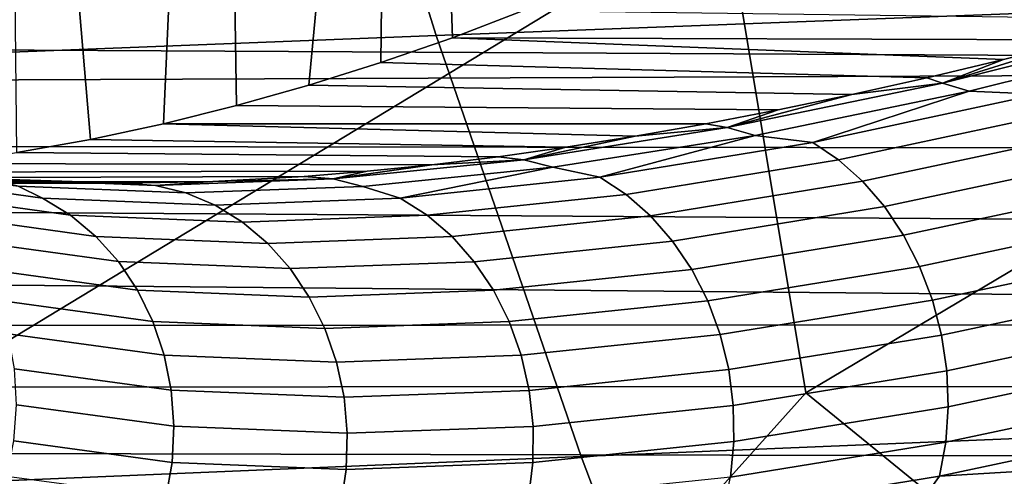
# Model space of a CAD drawing. Header units: metres. Extents: x -240 to 45, y -77 to 27.
# Tile 408 of 656: x -176.746 to -175.608, y -6.839 to -6.311. Entities that reach past the tile are written whole.
import ezdxf

# ---------------------------------------------------------------- set-up
doc = ezdxf.new("R2010")
doc.units = ezdxf.units.M
doc.layers.add('solid_102011X2', color=7, linetype='CONTINUOUS')

msp = doc.modelspace()

# ---------------------------------------------------------------- linework, layer by layer
at = {"layer": 'solid_102011X2'}
for points in [[(-176.163681, -6.300541, 296.956818), (-176.245789, -6.331995, 296.82019), (-176.2789, -5.368508, 296.765076), (-176.101913, -5.28883, 297.059631)], [(-176.245789, -6.331995, 296.82019), (-176.328445, -6.360818, 296.682617), (-176.317169, -5.383777, 296.701385), (-176.2789, -5.368508, 296.765076)], [(-176.411652, -6.387, 296.544159), (-176.495422, -6.410567, 296.404724), (-176.510437, -5.450675, 296.37973), (-176.317169, -5.383777, 296.701385)], [(-176.411652, -6.387, 296.544159), (-176.317169, -5.383777, 296.701385), (-176.328445, -6.360818, 296.682617)], [(-176.57962, -6.43143, 296.264587), (-176.664124, -6.449529, 296.123962), (-176.74382, -5.509223, 295.991302), (-176.536484, -5.458401, 296.336365)], [(-176.495422, -6.410567, 296.404724), (-176.57962, -6.43143, 296.264587), (-176.536484, -5.458401, 296.336365), (-176.510437, -5.450675, 296.37973)], [(-176.664124, -6.449529, 296.123962), (-176.749054, -6.46491, 295.982605), (-176.759125, -5.512226, 295.965851), (-176.74382, -5.509223, 295.991302)], [(-175.83754, -6.742451, 307.83902), (-175.930893, -6.179678, 307.266846), (-175.17421, -5.558501, 307.936584), (-174.780319, -6.113339, 308.881348)], [(-176.980164, -6.816171, 306.213409), (-177.068115, -6.247555, 305.634003), (-176.311295, -5.618965, 306.317657), (-175.930893, -6.179678, 307.266846)], [(-174.583664, -5.768664, 347.481232), (-176.419846, -5.833262, 346.116211), (-176.264664, -6.329637, 345.935608), (-174.432678, -6.259549, 347.300598)], [(-176.419846, -5.833262, 346.116211), (-178.241272, -5.898649, 344.72699), (-178.081848, -6.400577, 344.546417), (-176.264664, -6.329637, 345.935608)], [(-175.208679, -7.254742, 309.186707), (-175.83754, -6.742451, 307.83902), (-174.780319, -6.113339, 308.881348), (-174.681534, -6.670349, 309.446228)], [(-176.36702, -7.333542, 307.571869), (-176.980164, -6.816171, 306.213409), (-175.930893, -6.179678, 307.266846), (-175.83754, -6.742451, 307.83902)], [(-173.055435, -6.365784, 298.617889), (-172.854263, -6.267184, 298.695129), (-179.15213, -6.273999, 302.465881), (-179.227493, -6.33317, 302.393036)], [(-174.432678, -6.259549, 347.300598), (-176.264664, -6.329637, 345.935608), (-176.096954, -6.816252, 345.740387), (-174.269485, -6.740783, 347.105408)], [(-176.163681, -6.300541, 296.956818), (-175.427475, -6.310267, 296.45874), (-175.518997, -6.33455, 296.367554), (-176.245789, -6.331995, 296.82019)], [(-175.418564, -6.319043, 296.415649), (-175.679642, -6.384496, 296.142365), (-175.518997, -6.33455, 296.367554)], [(-175.418564, -6.319043, 296.415649), (-175.38855, -6.328887, 296.388123), (-175.648483, -6.39393, 296.115997), (-175.679642, -6.384496, 296.142365)], [(-173.055435, -6.365784, 298.617889), (-179.227493, -6.33317, 302.393036), (-179.303223, -6.391259, 302.319122)], [(-176.264664, -6.329637, 345.935608), (-178.081848, -6.400577, 344.546417), (-177.909531, -6.892634, 344.351257), (-176.096954, -6.816252, 345.740387)], [(-176.245789, -6.331995, 296.82019), (-175.608978, -6.357224, 296.274658), (-175.697388, -6.378269, 296.180176), (-176.328445, -6.360818, 296.682617)], [(-176.245789, -6.331995, 296.82019), (-175.518997, -6.33455, 296.367554), (-175.608978, -6.357224, 296.274658)], [(-175.679642, -6.384496, 296.142365), (-175.608978, -6.357224, 296.274658), (-175.518997, -6.33455, 296.367554)], [(-175.648483, -6.39393, 296.115997), (-175.38855, -6.328887, 296.388123), (-175.568588, -6.397377, 296.145325)], [(-175.679642, -6.384496, 296.142365), (-175.697388, -6.378269, 296.180176), (-175.608978, -6.357224, 296.274658)], [(-173.254166, -6.462073, 298.533966), (-173.055435, -6.365784, 298.617889), (-179.303223, -6.391259, 302.319122), (-179.387787, -6.454533, 302.235718)], [(-176.328445, -6.360818, 296.682617), (-175.697388, -6.378269, 296.180176), (-175.78418, -6.397663, 296.084137), (-176.411652, -6.387, 296.544159)], [(-175.679642, -6.384496, 296.142365), (-175.78418, -6.397663, 296.084137), (-175.697388, -6.378269, 296.180176)], [(-176.411652, -6.387, 296.544159), (-175.78418, -6.397663, 296.084137), (-175.869339, -6.415402, 295.986572), (-176.495422, -6.410567, 296.404724)], [(-175.679642, -6.384496, 296.142365), (-175.928116, -6.43595, 295.854919), (-175.78418, -6.397663, 296.084137)], [(-175.679642, -6.384496, 296.142365), (-175.648483, -6.39393, 296.115997), (-175.895859, -6.445049, 295.829773), (-175.928116, -6.43595, 295.854919)], [(-175.895859, -6.445049, 295.829773), (-175.648483, -6.39393, 296.115997), (-175.829346, -6.453181, 295.848633)], [(-175.648483, -6.39393, 296.115997), (-175.568588, -6.397377, 296.145325), (-175.829346, -6.453181, 295.848633)], [(-175.928116, -6.43595, 295.854919), (-175.869339, -6.415402, 295.986572), (-175.78418, -6.397663, 296.084137)], [(-175.829346, -6.453181, 295.848633), (-175.568588, -6.397377, 296.145325), (-175.539505, -6.417607, 296.122955), (-175.799515, -6.473155, 295.827026)], [(-176.495422, -6.410567, 296.404724), (-175.869339, -6.415402, 295.986572), (-175.952835, -6.431471, 295.887543), (-176.57962, -6.43143, 296.264587)], [(-175.928116, -6.43595, 295.854919), (-175.952835, -6.431471, 295.887543), (-175.869339, -6.415402, 295.986572)], [(-175.799515, -6.473155, 295.827026), (-175.539505, -6.417607, 296.122955), (-175.512253, -6.442665, 296.103333), (-175.771744, -6.498016, 295.807892)], [(-176.57962, -6.43143, 296.264587), (-176.034622, -6.445858, 295.78714), (-176.114685, -6.45856, 295.685333), (-176.664124, -6.449529, 296.123962)], [(-176.57962, -6.43143, 296.264587), (-175.952835, -6.431471, 295.887543), (-176.034622, -6.445858, 295.78714)], [(-175.928116, -6.43595, 295.854919), (-176.163086, -6.473017, 295.554291), (-176.034622, -6.445858, 295.78714)], [(-175.928116, -6.43595, 295.854919), (-175.895859, -6.445049, 295.829773), (-176.129807, -6.481868, 295.530457), (-176.163086, -6.473017, 295.554291)], [(-175.928116, -6.43595, 295.854919), (-176.034622, -6.445858, 295.78714), (-175.952835, -6.431471, 295.887543)], [(-176.664124, -6.449529, 296.123962), (-176.114685, -6.45856, 295.685333), (-176.192978, -6.469569, 295.582214), (-176.749054, -6.46491, 295.982605)], [(-176.163086, -6.473017, 295.554291), (-176.114685, -6.45856, 295.685333), (-176.034622, -6.445858, 295.78714)], [(-176.129807, -6.481868, 295.530457), (-175.895859, -6.445049, 295.829773), (-176.075516, -6.493394, 295.537476)], [(-175.895859, -6.445049, 295.829773), (-175.829346, -6.453181, 295.848633), (-176.075516, -6.493394, 295.537476)], [(-175.771744, -6.498016, 295.807892), (-175.512253, -6.442665, 296.103333), (-175.487366, -6.472062, 296.086853), (-175.746567, -6.52728, 295.791626)], [(-173.450302, -6.555728, 298.443604), (-173.254166, -6.462073, 298.533966), (-179.387787, -6.454533, 302.235718), (-179.47258, -6.516298, 302.151123)], [(-176.163086, -6.473017, 295.554291), (-176.192978, -6.469569, 295.582214), (-176.114685, -6.45856, 295.685333)], [(-176.075516, -6.493394, 295.537476), (-175.829346, -6.453181, 295.848633), (-175.799515, -6.473155, 295.827026), (-176.044983, -6.513175, 295.516663)], [(-176.749054, -6.46491, 295.982605), (-176.192978, -6.469569, 295.582214), (-176.26947, -6.478881, 295.477875), (-176.834259, -6.477532, 295.84079)], [(-176.163086, -6.473017, 295.554291), (-176.383636, -6.495361, 295.241577), (-176.26947, -6.478881, 295.477875)], [(-176.163086, -6.473017, 295.554291), (-176.129807, -6.481868, 295.530457), (-176.34938, -6.504054, 295.219086), (-176.383636, -6.495361, 295.241577)], [(-176.163086, -6.473017, 295.554291), (-176.26947, -6.478881, 295.477875), (-176.192978, -6.469569, 295.582214)], [(-176.044983, -6.513175, 295.516663), (-175.799515, -6.473155, 295.827026), (-175.771744, -6.498016, 295.807892), (-176.016739, -6.537888, 295.498077)], [(-175.746567, -6.52728, 295.791626), (-175.487366, -6.472062, 296.086853), (-175.465317, -6.505226, 296.073822), (-175.724457, -6.560375, 295.778534)], [(-176.747696, -6.503585, 294.555054), (-176.719269, -6.517384, 294.524689), (-176.899811, -6.492447, 294.163391), (-176.924011, -6.480051, 294.204315)], [(-176.919586, -6.487346, 295.698792), (-176.834259, -6.477532, 295.84079), (-176.26947, -6.478881, 295.477875), (-176.344147, -6.486496, 295.372284)], [(-176.383636, -6.495361, 295.241577), (-176.344147, -6.486496, 295.372284), (-176.26947, -6.478881, 295.477875)], [(-176.34938, -6.504054, 295.219086), (-176.129807, -6.481868, 295.530457), (-176.306046, -6.517635, 295.212982)], [(-176.129807, -6.481868, 295.530457), (-176.075516, -6.493394, 295.537476), (-176.306046, -6.517635, 295.212982)], [(-177.347992, -6.494358, 294.985809), (-177.26236, -6.498575, 295.128326), (-176.690399, -6.499138, 294.827087), (-176.754761, -6.496549, 294.713623)], [(-177.090714, -6.498573, 295.414001), (-177.005066, -6.494355, 295.556519), (-176.416992, -6.492413, 295.265594), (-176.522736, -6.498106, 295.103607)], [(-177.005066, -6.494355, 295.556519), (-176.919586, -6.487346, 295.698792), (-176.344147, -6.486496, 295.372284), (-176.416992, -6.492413, 295.265594)], [(-176.899811, -6.492447, 294.163391), (-176.719269, -6.517384, 294.524689), (-176.687027, -6.537045, 294.506561), (-176.867111, -6.512237, 294.14621)], [(-176.782578, -6.494982, 294.576752), (-176.690399, -6.499138, 294.827087), (-176.624237, -6.5, 294.939301)], [(-176.782578, -6.494982, 294.576752), (-176.624237, -6.5, 294.939301), (-176.588913, -6.502831, 294.91806)], [(-176.782578, -6.494982, 294.576752), (-176.754761, -6.496549, 294.713623), (-176.690399, -6.499138, 294.827087)], [(-176.782578, -6.494982, 294.576752), (-176.588913, -6.502831, 294.91806), (-176.553772, -6.51147, 294.896942), (-176.747696, -6.503585, 294.555054)], [(-176.383636, -6.495361, 295.241577), (-176.588913, -6.502831, 294.91806), (-176.522736, -6.498106, 295.103607)], [(-176.588913, -6.502831, 294.91806), (-176.383636, -6.495361, 295.241577), (-176.34938, -6.504054, 295.219086), (-176.553772, -6.51147, 294.896942)], [(-176.383636, -6.495361, 295.241577), (-176.522736, -6.498106, 295.103607), (-176.416992, -6.492413, 295.265594)], [(-176.383636, -6.495361, 295.241577), (-176.416992, -6.492413, 295.265594), (-176.344147, -6.486496, 295.372284)], [(-176.306046, -6.517635, 295.212982), (-176.075516, -6.493394, 295.537476), (-176.044983, -6.513175, 295.516663), (-176.274887, -6.537294, 295.193054)], [(-177.26236, -6.498575, 295.128326), (-177.176544, -6.5, 295.271149), (-176.624237, -6.5, 294.939301), (-176.690399, -6.499138, 294.827087)], [(-176.522736, -6.498106, 295.103607), (-176.624237, -6.5, 294.939301), (-177.176544, -6.5, 295.271149), (-177.090714, -6.498573, 295.414001)], [(-176.747696, -6.503585, 294.555054), (-176.553772, -6.51147, 294.896942), (-176.520004, -6.525736, 294.876648), (-176.719269, -6.517384, 294.524689)], [(-176.588913, -6.502831, 294.91806), (-176.624237, -6.5, 294.939301), (-176.522736, -6.498106, 295.103607)], [(-176.553772, -6.51147, 294.896942), (-176.34938, -6.504054, 295.219086), (-176.306046, -6.517635, 295.212982), (-176.520004, -6.525736, 294.876648)], [(-176.016739, -6.537888, 295.498077), (-175.771744, -6.498016, 295.807892), (-175.746567, -6.52728, 295.791626), (-175.991287, -6.567049, 295.482025)], [(-175.724457, -6.560375, 295.778534), (-175.465317, -6.505226, 296.073822), (-175.446548, -6.541509, 296.064514), (-175.705872, -6.596657, 295.76886)], [(-173.643784, -6.646587, 298.346893), (-173.450302, -6.555728, 298.443604), (-179.47258, -6.516298, 302.151123), (-179.580276, -6.592373, 302.042297)], [(-176.867111, -6.512237, 294.14621), (-176.687027, -6.537045, 294.506561), (-176.657608, -6.561663, 294.489685), (-176.837418, -6.536956, 294.130005)], [(-176.719269, -6.517384, 294.524689), (-176.520004, -6.525736, 294.876648), (-176.488266, -6.545352, 294.857574), (-176.687027, -6.537045, 294.506561)], [(-176.520004, -6.525736, 294.876648), (-176.306046, -6.517635, 295.212982), (-176.274887, -6.537294, 295.193054), (-176.488266, -6.545352, 294.857574)], [(-176.274887, -6.537294, 295.193054), (-176.044983, -6.513175, 295.516663), (-176.016739, -6.537888, 295.498077), (-176.246185, -6.561911, 295.174988)], [(-175.991287, -6.567049, 295.482025), (-175.746567, -6.52728, 295.791626), (-175.724457, -6.560375, 295.778534), (-175.969147, -6.60009, 295.468842)], [(-176.837418, -6.536956, 294.130005), (-176.657608, -6.561663, 294.489685), (-176.631592, -6.590759, 294.474457), (-176.811295, -6.566123, 294.115082)], [(-176.687027, -6.537045, 294.506561), (-176.488266, -6.545352, 294.857574), (-176.459183, -6.569934, 294.840118), (-176.657608, -6.561663, 294.489685)], [(-176.488266, -6.545352, 294.857574), (-176.274887, -6.537294, 295.193054), (-176.246185, -6.561911, 295.174988), (-176.459183, -6.569934, 294.840118)], [(-176.246185, -6.561911, 295.174988), (-176.016739, -6.537888, 295.498077), (-175.991287, -6.567049, 295.482025), (-176.22052, -6.591005, 295.15918)], [(-175.705872, -6.596657, 295.76886), (-175.446548, -6.541509, 296.064514), (-175.431427, -6.580204, 296.059082), (-175.691162, -6.635417, 295.762787)], [(-176.657608, -6.561663, 294.489685), (-176.459183, -6.569934, 294.840118), (-176.433319, -6.599003, 294.824585), (-176.631592, -6.590759, 294.474457)], [(-176.459183, -6.569934, 294.840118), (-176.246185, -6.561911, 295.174988), (-176.22052, -6.591005, 295.15918), (-176.433319, -6.599003, 294.824585)], [(-175.969147, -6.60009, 295.468842), (-175.724457, -6.560375, 295.778534), (-175.705872, -6.596657, 295.76886), (-175.95076, -6.636367, 295.458771)], [(-176.811295, -6.566123, 294.115082), (-176.631592, -6.590759, 294.474457), (-176.609497, -6.623764, 294.46109), (-176.789276, -6.599169, 294.101715)], [(-176.22052, -6.591005, 295.15918), (-175.991287, -6.567049, 295.482025), (-175.969147, -6.60009, 295.468842), (-176.198364, -6.624009, 295.145935)], [(-175.691162, -6.635417, 295.762787), (-175.431427, -6.580204, 296.059082), (-175.420227, -6.620557, 296.057678), (-175.680618, -6.675899, 295.760468)], [(-173.67923, -6.663041, 298.328339), (-173.643784, -6.646587, 298.346893), (-179.580276, -6.592373, 302.042297), (-179.688324, -6.666087, 301.931549)], [(-176.631592, -6.590759, 294.474457), (-176.433319, -6.599003, 294.824585), (-176.411179, -6.631993, 294.811279), (-176.609497, -6.623764, 294.46109)], [(-176.433319, -6.599003, 294.824585), (-176.22052, -6.591005, 295.15918), (-176.198364, -6.624009, 295.145935), (-176.411179, -6.631993, 294.811279)], [(-175.95076, -6.636367, 295.458771), (-175.705872, -6.596657, 295.76886), (-175.691162, -6.635417, 295.762787), (-175.936462, -6.675171, 295.452057)], [(-176.789276, -6.599169, 294.101715), (-176.609497, -6.623764, 294.46109), (-176.591751, -6.660036, 294.449921), (-176.771774, -6.635448, 294.090179)], [(-176.198364, -6.624009, 295.145935), (-175.969147, -6.60009, 295.468842), (-175.95076, -6.636367, 295.458771), (-176.180161, -6.660279, 295.135498)], [(-175.680618, -6.675899, 295.760468), (-175.420227, -6.620557, 296.057678), (-175.413208, -6.661779, 296.060272), (-175.674438, -6.717314, 295.761902)], [(-176.609497, -6.623764, 294.46109), (-176.411179, -6.631993, 294.811279), (-176.393188, -6.66826, 294.800476), (-176.591751, -6.660036, 294.449921)], [(-176.411179, -6.631993, 294.811279), (-176.198364, -6.624009, 295.145935), (-176.180161, -6.660279, 295.135498), (-176.393188, -6.66826, 294.800476)], [(-176.771774, -6.635448, 294.090179), (-176.591751, -6.660036, 294.449921), (-176.57869, -6.698865, 294.441132), (-176.75914, -6.674254, 294.080719)], [(-176.180161, -6.660279, 295.135498), (-175.95076, -6.636367, 295.458771), (-175.936462, -6.675171, 295.452057), (-176.166275, -6.699108, 295.128113)], [(-175.936462, -6.675171, 295.452057), (-175.691162, -6.635417, 295.762787), (-175.680618, -6.675899, 295.760468), (-175.926529, -6.715747, 295.448792)], [(-173.67923, -6.663041, 298.328339), (-179.688324, -6.666087, 301.931549), (-179.796448, -6.737261, 301.819031), (-173.834427, -6.734363, 298.24408)], [(-176.591751, -6.660036, 294.449921), (-176.393188, -6.66826, 294.800476), (-176.379715, -6.707096, 294.792358), (-176.57869, -6.698865, 294.441132)], [(-176.393188, -6.66826, 294.800476), (-176.180161, -6.660279, 295.135498), (-176.166275, -6.699108, 295.128113), (-176.379715, -6.707096, 294.792358)], [(-175.674438, -6.717314, 295.761902), (-175.413208, -6.661779, 296.060272), (-175.410461, -6.703067, 296.066864), (-175.67276, -6.758854, 295.76709)], [(-176.75914, -6.674254, 294.080719), (-176.57869, -6.698865, 294.441132), (-176.570587, -6.739496, 294.434875), (-176.751617, -6.714829, 294.073456)], [(-176.166275, -6.699108, 295.128113), (-175.936462, -6.675171, 295.452057), (-175.926529, -6.715747, 295.448792), (-176.156967, -6.739738, 295.12384)], [(-175.926529, -6.715747, 295.448792), (-175.680618, -6.675899, 295.760468), (-175.674438, -6.717314, 295.761902), (-175.921188, -6.757302, 295.449036)], [(-176.57869, -6.698865, 294.441132), (-176.379715, -6.707096, 294.792358), (-176.371002, -6.747744, 294.78714), (-176.570587, -6.739496, 294.434875)], [(-176.379715, -6.707096, 294.792358), (-176.166275, -6.699108, 295.128113), (-176.156967, -6.739738, 295.12384), (-176.371002, -6.747744, 294.78714)], [(-175.67276, -6.758854, 295.76709), (-175.410461, -6.703067, 296.066864), (-175.412079, -6.743616, 296.077271), (-175.675598, -6.799709, 295.77594)], [(-176.751617, -6.714829, 294.073456), (-176.570587, -6.739496, 294.434875), (-176.567581, -6.781135, 294.431335), (-176.749344, -6.756383, 294.068573)], [(-176.156967, -6.739738, 295.12384), (-175.926529, -6.715747, 295.448792), (-175.921188, -6.757302, 295.449036), (-176.15242, -6.781377, 295.122864)], [(-175.921188, -6.757302, 295.449036), (-175.674438, -6.717314, 295.761902), (-175.67276, -6.758854, 295.76709), (-175.920517, -6.799026, 295.452789)], [(-174.022156, -6.818906, 298.135254), (-173.834427, -6.734363, 298.24408), (-179.796448, -6.737261, 301.819031), (-179.904587, -6.805883, 301.704773)], [(-176.570587, -6.739496, 294.434875), (-176.371002, -6.747744, 294.78714), (-176.367233, -6.789411, 294.784882), (-176.567581, -6.781135, 294.431335)], [(-176.371002, -6.747744, 294.78714), (-176.156967, -6.739738, 295.12384), (-176.15242, -6.781377, 295.122864), (-176.367233, -6.789411, 294.784882)], [(-175.647156, -7.823678, 309.087585), (-176.36702, -7.333542, 307.571869), (-175.83754, -6.742451, 307.83902), (-175.208679, -7.254742, 309.186707)], [(-174.269485, -6.740783, 347.105408), (-176.096954, -6.816252, 345.740387), (-175.916946, -7.292365, 345.530884), (-174.09433, -7.211634, 346.895874)], [(-175.675598, -6.799709, 295.77594), (-175.412079, -6.743616, 296.077271), (-175.417999, -6.782634, 296.091339), (-175.682892, -6.839082, 295.788269)], [(-176.749344, -6.756383, 294.068573), (-176.567581, -6.781135, 294.431335), (-176.569748, -6.82297, 294.430511), (-176.75238, -6.798103, 294.066193)], [(-176.15242, -6.781377, 295.122864), (-175.921188, -6.757302, 295.449036), (-175.920517, -6.799026, 295.452789), (-176.152725, -6.823213, 295.125122)], [(-175.920517, -6.799026, 295.452789), (-175.67276, -6.758854, 295.76709), (-175.675598, -6.799709, 295.77594), (-175.92453, -6.840106, 295.459991)], [(-176.567581, -6.781135, 294.431335), (-176.367233, -6.789411, 294.784882), (-176.368484, -6.831285, 294.785614), (-176.569748, -6.82297, 294.430511)], [(-176.367233, -6.789411, 294.784882), (-176.15242, -6.781377, 295.122864), (-176.152725, -6.823213, 295.125122), (-176.368484, -6.831285, 294.785614)], [(-175.682892, -6.839082, 295.788269), (-175.417999, -6.782634, 296.091339), (-175.452347, -6.824981, 296.082306)], [(-176.75238, -6.798103, 294.066193), (-176.569748, -6.82297, 294.430511), (-176.577026, -6.864185, 294.432434), (-176.760651, -6.839178, 294.066284)], [(-176.152725, -6.823213, 295.125122), (-175.920517, -6.799026, 295.452789), (-175.92453, -6.840106, 295.459991), (-176.157867, -6.864429, 295.130615)], [(-175.92453, -6.840106, 295.459991), (-175.675598, -6.799709, 295.77594), (-175.682892, -6.839082, 295.788269), (-175.933167, -6.87974, 295.47049)], [(-174.206757, -6.899975, 298.020752), (-174.022156, -6.818906, 298.135254), (-179.904587, -6.805883, 301.704773), (-180.012741, -6.871982, 301.588715)], [(-176.096954, -6.816252, 345.740387), (-177.909531, -6.892634, 344.351257), (-177.724594, -7.37407, 344.141815), (-175.916946, -7.292365, 345.530884)], [(-176.801849, -7.908435, 307.477539), (-177.511963, -7.414163, 305.938934), (-176.980164, -6.816171, 306.213409), (-176.36702, -7.333542, 307.571869)], [(-176.569748, -6.82297, 294.430511), (-176.368484, -6.831285, 294.785614), (-176.37471, -6.872548, 294.789368), (-176.577026, -6.864185, 294.432434)], [(-176.368484, -6.831285, 294.785614), (-176.152725, -6.823213, 295.125122), (-176.157867, -6.864429, 295.130615), (-176.37471, -6.872548, 294.789368)], [(-175.682892, -6.839082, 295.788269), (-175.452347, -6.824981, 296.082306), (-175.58577, -7.050166, 296.128967), (-175.712372, -6.879477, 295.782196)], [(-175.933167, -6.87974, 295.47049), (-175.682892, -6.839082, 295.788269), (-175.712372, -6.879477, 295.782196)]]:
    msp.add_3dface(points, dxfattribs=at)

doc.saveas('drawing.dxf')
